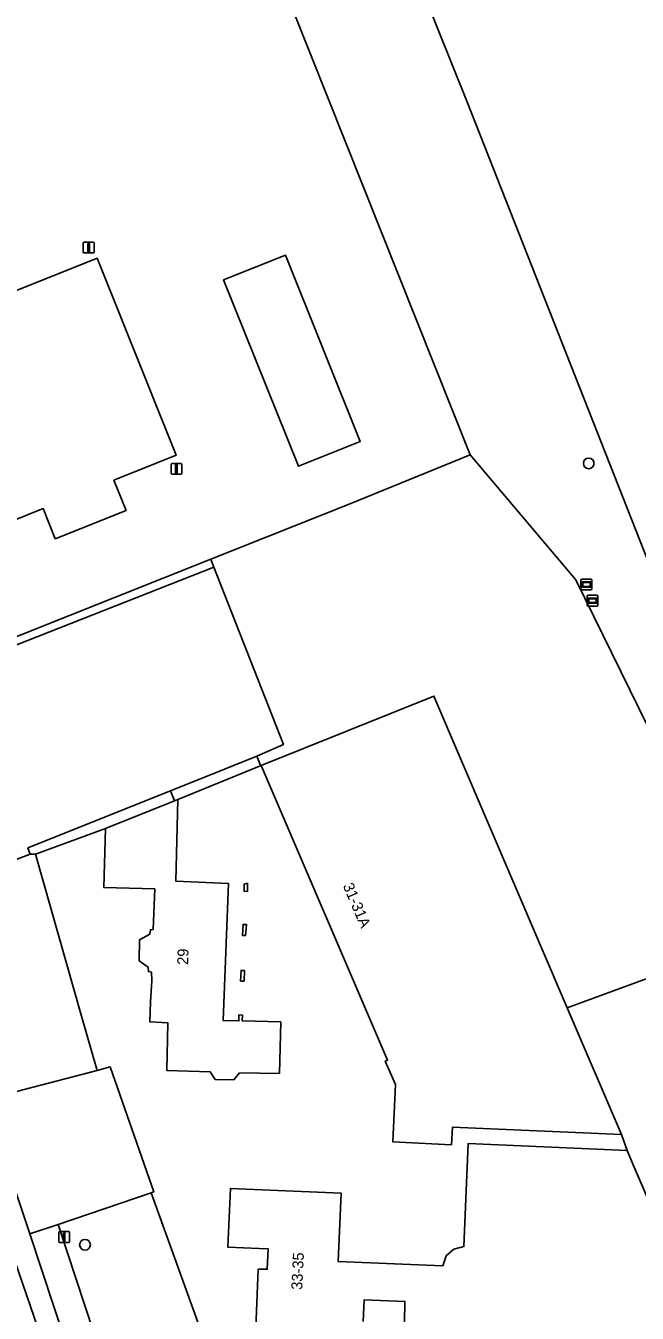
# Model space of a CAD drawing. Extents: x 162989 to 165008, y 383432 to 384338.
# Drawn here: x 164798.8 to 164854.7, y 384014.3 to 384132.1 of the extents above; entities that cross this region are included whole.
import ezdxf

# ---------------------------------------------------------------- set-up
doc = ezdxf.new("R2010")
doc.units = 0
for name, color, linetype in [('IMGEO_Boom', 7, 'Continuous'), ('IMGEO_Erf', 7, 'Continuous'), ('IMGEO_Groenvoorziening', 7, 'Continuous'), ('IMGEO_Haag', 7, 'Continuous'), ('IMGEO_Hek', 7, 'Continuous'), ('IMGEO_Lichtmast', 7, 'Continuous'), ('IMGEO_Pand', 7, 'Continuous'), ('IMGEO_Pand_nummerreeks', 7, 'Continuous'), ('IMGEO_Parkeervlak_open', 7, 'Continuous'), ('IMGEO_Rijbaan_lokaal_gesloten', 7, 'Continuous'), ('IMGEO_Verkeersbordpaal', 7, 'Continuous'), ('IMGEO_Verklikker', 7, 'Continuous'), ('IMGEO_Voetpad_open', 7, 'Continuous')]:
    doc.layers.add(name, color=color, linetype=linetype)

msp = doc.modelspace()

# ---------------------------------------------------------------- linework, layer by layer
at = {"layer": 'IMGEO_Boom'}
for centre in [(164850.28, 384092.04), (164804.22, 384020.57)]:
    msp.add_circle(centre, 0.489, dxfattribs=at)
at = {"layer": 'IMGEO_Erf'}
for points in [[(164909.68, 384029.45), (164878.39, 384108.38), (164801.35, 384302.69), (164799.39, 384302.26), (164835.86, 384206.16), (164824.54, 384201.53), (164810.91, 384195.95), (164821.08, 384170.42), (164825.81, 384158.53), (164830.98, 384145.54), (164839.14, 384125.18), (164874.8, 384034.61), (164889.89, 384032.38)], [(164805.32, 384110.81), (164812.55, 384092.78), (164806.87, 384090.5), (164807.98, 384087.72), (164801.5, 384085.15), (164800.4, 384087.9), (164794.47, 384085.52), (164792.3, 384090.92), (164793.88, 384091.55), (164791.92, 384096.43), (164790.38, 384095.81), (164787.27, 384103.57)], [(164816.89, 384108.82), (164822.55, 384111.09), (164829.39, 384094.05), (164823.73, 384091.78)], [(164819.08, 384052.89), (164818.77, 384052.9), (164818.78, 384053.56), (164819.07, 384053.63)], [(164818.9, 384048.86), (164818.61, 384048.87), (164818.67, 384049.87), (164818.99, 384049.85)], [(164818.45, 384044.68), (164818.49, 384045.66), (164818.79, 384045.65), (164818.77, 384044.68)]]:
    msp.add_lwpolyline(points, close=True, dxfattribs=at)
for points in [[(164778.88, 384059.64), (164780.88, 384058.08), (164781.26, 384058.89), (164789.15, 384075.58), (164794.05, 384074.66), (164815.72, 384083.28), (164828.38, 384088.31), (164839.44, 384092.81), (164814.96, 384154.28)], [(164819.84, 384012.97), (164820.06, 384018.35), (164820.89, 384018.33), (164820.98, 384020.19), (164820.15, 384020.23), (164817.29, 384020.35), (164817.52, 384025.72), (164827.63, 384025.3), (164827.36, 384019.05), (164836.93, 384018.64), (164837.24, 384019.55), (164837.95, 384020.18), (164838.87, 384020.4), (164839.25, 384029.82), (164853.8, 384029.18), (164853.27, 384030.64), (164837.81, 384031.32), (164837.73, 384029.72), (164832.37, 384029.97), (164832.61, 384035.23), (164831.68, 384037.36), (164831.87, 384037.44), (164820.34, 384064.4), (164812.72, 384061.29), (164812.53, 384053.82), (164817.34, 384053.6), (164816.84, 384041.09), (164818.29, 384041.05), (164818.3, 384041.59), (164818.61, 384041.58), (164818.6, 384041.04), (164822.12, 384040.95), (164822.01, 384036.24), (164818.36, 384036.29), (164817.84, 384035.67), (164816.13, 384035.68), (164815.68, 384036.38), (164811.71, 384036.5), (164811.79, 384040.88), (164810.15, 384040.95), (164810.21, 384042.76), (164810.33, 384044.73), (164810.31, 384045.49), (164810.02, 384045.56), (164809.99, 384045.97), (164809.16, 384046.55), (164809.21, 384048.46), (164810.14, 384048.97), (164810.2, 384049.38), (164810.45, 384049.41), (164810.6, 384053.11), (164805.93, 384053.26), (164806.1, 384058.65), (164799.7, 384056.29), (164803.91, 384041.47), (164805.32, 384036.52), (164806.52, 384036.83), (164810.51, 384025.4), (164810.27, 384025.32), (164815.32, 384011.3)], [(164833.42, 384013.41), (164833.48, 384015.39), (164829.75, 384015.54), (164829.67, 384013.56)]]:
    msp.add_lwpolyline(points, dxfattribs=at)
at = {"layer": 'IMGEO_Groenvoorziening'}
for points in [[(164814.96, 384154.28), (164839.44, 384092.81), (164849.11, 384081.4), (164856.5, 384066.29), (164859.91, 384055.95), (164859.44, 384046.33), (164848.32, 384042.23), (164853.27, 384030.64), (164853.8, 384029.18), (164854.44, 384027.66), (164856.69, 384022.46), (164868.24, 384029.72), (164879.1, 384014.44), (164881.93, 384014.94), (164874.8, 384034.61), (164839.14, 384125.18), (164830.98, 384145.54)], [(164797.25, 384034.42), (164805.32, 384036.52), (164803.91, 384041.47), (164799.7, 384056.29), (164799.22, 384056.3), (164785.71, 384051.17)]]:
    msp.add_lwpolyline(points, dxfattribs=at)
for points in [[(164848.32, 384042.23), (164859.44, 384046.33), (164859.91, 384055.95), (164856.5, 384066.29), (164849.11, 384081.4), (164839.44, 384092.81), (164828.38, 384088.31), (164815.72, 384083.28), (164816, 384082.53), (164822.36, 384066.32), (164819.93, 384065.26), (164820.24, 384064.49), (164820.34, 384064.4), (164836.13, 384070.76)], [(164815.72, 384083.28), (164794.05, 384074.66), (164786.42, 384058.55), (164789.95, 384059.86), (164789.74, 384060.42), (164790.36, 384060.66), (164795.01, 384071.01), (164795.4, 384071.14), (164795.69, 384071.98), (164794.84, 384074.21), (164816, 384082.53)], [(164812.41, 384061.16), (164812.05, 384062.1), (164799, 384056.86), (164799.22, 384056.3), (164799.7, 384056.29), (164806.1, 384058.65)], [(164821.29, 383995.02), (164815.32, 384011.3), (164810.27, 384025.32), (164801.76, 384022.43), (164809.14, 384000), (164811.89, 383991.64), (164821.65, 383993.92)]]:
    msp.add_lwpolyline(points, close=True, dxfattribs=at)
at = {"layer": 'IMGEO_Haag'}
msp.add_lwpolyline([(164812.41, 384061.16), (164812.05, 384062.1), (164799, 384056.86), (164799.22, 384056.3), (164799.7, 384056.29), (164806.1, 384058.65)], close=True, dxfattribs=at)
at = {"layer": 'IMGEO_Hek'}
msp.add_lwpolyline([(164815.72, 384083.28), (164794.05, 384074.66)], dxfattribs=at)
at = {"layer": 'IMGEO_Lichtmast'}
for p, q in [((164804.06, 384111.38), (164804.06, 384112.18)), ((164804.06, 384112.18), (164804.06, 384111.38)), ((164804.16, 384112.28), (164804.95, 384112.28)), ((164804.95, 384112.28), (164804.16, 384112.28)), ((164805.05, 384112.18), (164805.05, 384111.38)), ((164805.05, 384111.38), (164805.05, 384112.18)), ((164804.95, 384111.28), (164804.16, 384111.28)), ((164804.16, 384111.28), (164804.95, 384111.28)), ((164812.09, 384091.14), (164812.09, 384091.94)), ((164812.09, 384091.94), (164812.09, 384091.14)), ((164812.19, 384092.04), (164812.97, 384092.04)), ((164812.97, 384092.04), (164812.19, 384092.04)), ((164813.07, 384091.94), (164813.07, 384091.14)), ((164813.07, 384091.14), (164813.07, 384091.94)), ((164812.97, 384091.04), (164812.19, 384091.04)), ((164812.19, 384091.04), (164812.97, 384091.04))]:
    msp.add_line(p, q, dxfattribs=at)
for points in [[(164804.48, 384112.15), (164804.63, 384112.15), (164804.63, 384111.4), (164804.48, 384111.4), (164804.48, 384112.15)], [(164812.5, 384091.92), (164812.65, 384091.92), (164812.65, 384091.17), (164812.5, 384091.17), (164812.5, 384091.92)]]:
    msp.add_lwpolyline(points, dxfattribs=at)
for centre, start, end in [((164804.16, 384112.18), 90, 180), ((164804.16, 384112.18), 90, 180), ((164804.95, 384112.18), 0, 90), ((164804.95, 384112.18), 360, 90), ((164804.16, 384111.38), 180, 270), ((164804.16, 384111.38), 180, 270), ((164804.95, 384111.38), 270, 0), ((164804.95, 384111.38), 270, 0), ((164812.19, 384091.94), 90, 180), ((164812.19, 384091.94), 90, 180), ((164812.97, 384091.94), 0, 90), ((164812.97, 384091.94), 360, 90), ((164812.19, 384091.14), 180, 270), ((164812.19, 384091.14), 180, 270), ((164812.97, 384091.14), 270, 0), ((164812.97, 384091.14), 270, 0)]:
    msp.add_arc(centre, 0.1, start, end, dxfattribs=at)
at = {"layer": 'IMGEO_Pand'}
for points in [[(164805.32, 384110.81), (164787.27, 384103.57), (164790.38, 384095.81), (164791.92, 384096.43), (164793.88, 384091.55), (164792.3, 384090.92), (164794.47, 384085.52), (164800.4, 384087.9), (164801.5, 384085.15), (164807.98, 384087.72), (164806.87, 384090.5), (164812.55, 384092.78)], [(164823.73, 384091.78), (164829.39, 384094.05), (164822.55, 384111.09), (164816.89, 384108.82)], [(164837.81, 384031.32), (164853.27, 384030.64), (164848.32, 384042.23), (164836.13, 384070.76), (164820.34, 384064.4), (164831.87, 384037.44), (164831.68, 384037.36), (164832.61, 384035.23), (164832.37, 384029.97), (164837.73, 384029.72)], [(164817.34, 384053.6), (164812.53, 384053.82), (164812.72, 384061.29), (164812.41, 384061.16), (164806.1, 384058.65), (164805.93, 384053.26), (164810.6, 384053.11), (164810.45, 384049.41), (164810.2, 384049.38), (164810.14, 384048.97), (164809.21, 384048.46), (164809.16, 384046.55), (164809.99, 384045.97), (164810.02, 384045.56), (164810.31, 384045.49), (164810.33, 384044.73), (164810.21, 384042.76), (164810.15, 384040.95), (164811.79, 384040.88), (164811.71, 384036.5), (164815.68, 384036.38), (164816.13, 384035.68), (164817.84, 384035.67), (164818.36, 384036.29), (164822.01, 384036.24), (164822.12, 384040.95), (164818.6, 384041.04), (164818.61, 384041.58), (164818.3, 384041.59), (164818.29, 384041.05), (164816.84, 384041.09)], [(164819.07, 384053.63), (164818.78, 384053.56), (164818.77, 384052.9), (164819.08, 384052.89)], [(164818.99, 384049.85), (164818.67, 384049.87), (164818.61, 384048.87), (164818.9, 384048.86)], [(164818.79, 384045.65), (164818.49, 384045.66), (164818.45, 384044.68), (164818.77, 384044.68)]]:
    msp.add_lwpolyline(points, close=True, dxfattribs=at)
for points in [[(164861.98, 384010.24), (164856.69, 384022.46), (164854.44, 384027.66), (164853.8, 384029.18), (164839.25, 384029.82), (164838.87, 384020.4), (164837.95, 384020.18), (164837.24, 384019.55), (164836.93, 384018.64), (164827.36, 384019.05), (164827.63, 384025.3), (164817.52, 384025.72), (164817.29, 384020.35), (164820.15, 384020.23), (164820.98, 384020.19), (164820.89, 384018.33), (164820.06, 384018.35), (164819.84, 384012.97)], [(164829.67, 384013.56), (164829.75, 384015.54), (164833.48, 384015.39), (164833.42, 384013.41)]]:
    msp.add_lwpolyline(points, dxfattribs=at)
at = {"layer": 'IMGEO_Parkeervlak_open'}
msp.add_lwpolyline([(164819.93, 384065.26), (164822.36, 384066.32), (164816, 384082.53), (164794.84, 384074.21), (164795.69, 384071.98), (164795.4, 384071.14), (164795.01, 384071.01), (164790.36, 384060.66), (164789.74, 384060.42), (164789.95, 384059.86), (164786.42, 384058.55), (164785.4, 384056.39), (164783.83, 384053.08), (164785.71, 384051.17), (164799.22, 384056.3), (164799, 384056.86), (164812.05, 384062.1), (164817.13, 384064.14)], close=True, dxfattribs=at)
at = {"layer": 'IMGEO_Rijbaan_lokaal_gesloten'}
for points in [[(164745.04, 384067.91), (164742.65, 384067.93), (164737.79, 384067.88), (164737.2, 384067.85), (164735.64, 384067.77), (164734.95, 384067.73), (164724.17, 384067.16), (164714.12, 384066.44), (164707.44, 384066.04), (164707.56, 384064.1), (164737.08, 384065.76), (164743.08, 384065.85), (164750.63, 384065.05), (164757.2, 384063.49), (164761.07, 384062.12), (164769, 384058.16), (164773.63, 384055.51), (164780.24, 384050.04), (164785.15, 384044.7), (164787.61, 384041.63), (164791.25, 384035.68), (164794.27, 384029.3), (164801.68, 384007.82)], [(164801.68, 384007.82), (164794.27, 384029.3)], [(164802.45, 384011.68), (164799.18, 384021.56), (164797.63, 384026.24)]]:
    msp.add_lwpolyline(points, dxfattribs=at)
at = {"layer": 'IMGEO_Verkeersbordpaal'}
for p, q in [((164801.82, 384020.88), (164801.82, 384021.68)), ((164801.82, 384021.68), (164801.82, 384020.88)), ((164801.92, 384021.78), (164802.71, 384021.78)), ((164802.71, 384021.78), (164801.92, 384021.78)), ((164802.81, 384021.68), (164802.81, 384020.88)), ((164802.81, 384020.88), (164802.81, 384021.68)), ((164802.71, 384020.78), (164801.92, 384020.78)), ((164801.92, 384020.78), (164802.71, 384020.78))]:
    msp.add_line(p, q, dxfattribs=at)
msp.add_lwpolyline([(164802.24, 384021.66), (164802.39, 384021.66), (164802.39, 384020.91), (164802.24, 384020.91), (164802.24, 384021.66)], dxfattribs=at)
for centre, start, end in [((164801.92, 384021.68), 90, 180), ((164801.92, 384021.68), 90, 180), ((164802.71, 384021.68), 0, 90), ((164802.71, 384021.68), 360, 90), ((164801.92, 384020.88), 180, 270), ((164801.92, 384020.88), 180, 270), ((164802.71, 384020.88), 270, 0), ((164802.71, 384020.88), 270, 0)]:
    msp.add_arc(centre, 0.1, start, end, dxfattribs=at)
at = {"layer": 'IMGEO_Verklikker'}
for p, q in [((164849.57, 384080.56), (164849.57, 384081.36)), ((164849.57, 384081.36), (164849.57, 384080.56)), ((164849.67, 384081.46), (164850.46, 384081.46)), ((164850.46, 384081.46), (164849.67, 384081.46)), ((164850.56, 384081.36), (164850.56, 384080.56)), ((164850.56, 384080.56), (164850.56, 384081.36)), ((164850.46, 384080.46), (164849.67, 384080.46)), ((164849.67, 384080.46), (164850.46, 384080.46)), ((164850.23, 384079.97), (164851.02, 384079.97)), ((164851.02, 384079.97), (164850.23, 384079.97)), ((164850.13, 384079.07), (164850.13, 384079.87)), ((164850.13, 384079.87), (164850.13, 384079.07)), ((164851.02, 384078.97), (164850.23, 384078.97)), ((164850.23, 384078.97), (164851.02, 384078.97)), ((164851.12, 384079.87), (164851.12, 384079.07)), ((164851.12, 384079.07), (164851.12, 384079.87))]:
    msp.add_line(p, q, dxfattribs=at)
for points in [[(164849.67, 384081.19), (164850.46, 384081.19), (164850.46, 384080.73), (164849.67, 384080.73), (164849.67, 384081.19)], [(164849.74, 384081.13), (164849.74, 384080.79), (164850.4, 384080.79), (164850.4, 384081.13), (164849.74, 384081.13)], [(164850.23, 384079.71), (164851.02, 384079.71), (164851.02, 384079.24), (164850.23, 384079.24), (164850.23, 384079.71)], [(164850.3, 384079.64), (164850.3, 384079.31), (164850.95, 384079.31), (164850.95, 384079.64), (164850.3, 384079.64)]]:
    msp.add_lwpolyline(points, dxfattribs=at)
for centre, start, end in [((164849.67, 384081.36), 90, 180), ((164849.67, 384081.36), 90, 180), ((164850.46, 384081.36), 0, 90), ((164850.46, 384081.36), 360, 90), ((164849.67, 384080.56), 180, 270), ((164849.67, 384080.56), 180, 270), ((164850.23, 384079.87), 90, 180), ((164850.23, 384079.87), 90, 180), ((164850.46, 384080.56), 270, 0), ((164850.46, 384080.56), 270, 0), ((164851.02, 384079.87), 0, 90), ((164851.02, 384079.87), 360, 90), ((164850.23, 384079.07), 180, 270), ((164850.23, 384079.07), 180, 270), ((164851.02, 384079.07), 270, 0), ((164851.02, 384079.07), 270, 0)]:
    msp.add_arc(centre, 0.1, start, end, dxfattribs=at)
at = {"layer": 'IMGEO_Voetpad_open'}
for points in [[(164820.34, 384064.4), (164820.24, 384064.49), (164819.93, 384065.26), (164817.13, 384064.14), (164812.05, 384062.1), (164812.41, 384061.16), (164812.72, 384061.29)], [(164801.76, 384022.43), (164799.18, 384021.56), (164802.45, 384011.68), (164806.33, 384000), (164809.19, 383991), (164811.89, 383991.64), (164809.14, 384000)]]:
    msp.add_lwpolyline(points, close=True, dxfattribs=at)
msp.add_lwpolyline([(164797.63, 384026.24), (164799.18, 384021.56), (164801.76, 384022.43), (164810.27, 384025.32), (164810.51, 384025.4), (164806.52, 384036.83), (164805.32, 384036.52), (164797.25, 384034.42), (164794.62, 384033.73)], dxfattribs=at)

# ---------------------------------------------------------------- texts
at = {"layer": 'IMGEO_Pand_nummerreeks'}
for s, rotation, p in [('31-31A', 293.1592, (164827.78, 384053.41)), ('29', 88.5334, (164813.65, 384046.16)), ('33-35', 87.2298, (164824.08, 384016.43))]:
    msp.add_text(s, height=1, rotation=rotation, dxfattribs=at).set_placement(p)

doc.saveas('drawing.dxf')
